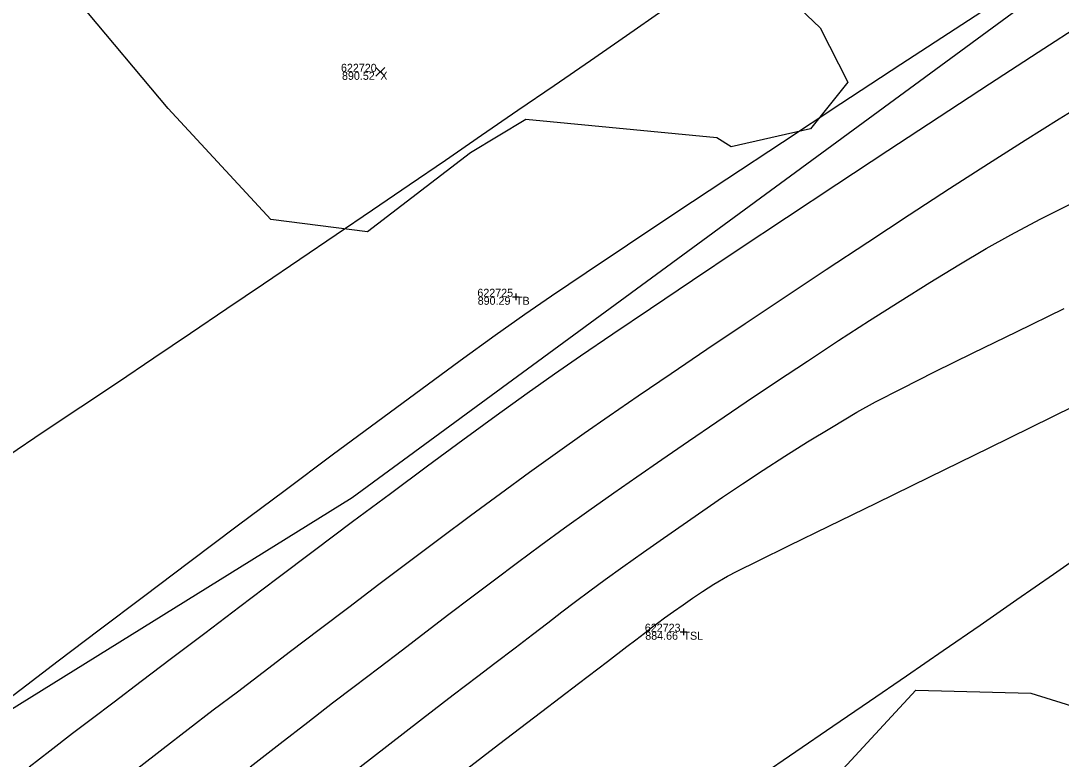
# Model space of a CAD drawing. Extents: x 1957117 to 1971063, y 701601 to 715861.
# Drawn here: x 1967157.53 to 1967203.04, y 709801.22 to 709833.5 of the extents above; entities that cross this region are included whole.
import ezdxf

# ---------------------------------------------------------------- set-up
doc = ezdxf.new("R2010")
doc.units = 0
for name, color, linetype in [('AP_X_Lights', 7, 'Continuous'), ('DT_X_Contour_Major', 7, 'Continuous'), ('DT_X_Contour_Minor', 7, 'Continuous'), ('GE_X_CL_20', 7, 'Continuous'), ('PV_P_Drive', 7, 'Continuous'), ('PV_P_Shoulder', 7, 'Continuous'), ('RS_Raster1', 7, 'Continuous'), ('RW_X_Esmt_RR', 7, 'Continuous'), ('RW_X_Fee_RW', 7, 'Continuous'), ('SC_Scratch1', 7, 'Continuous'), ('SC_Shading5', 7, 'Continuous'), ('VG_X_Tree_Line_Rt', 7, 'Continuous')]:
    doc.layers.add(name, color=color, linetype=linetype)

msp = doc.modelspace()

# ---------------------------------------------------------------- linework, layer by layer
at = {"layer": 'AP_X_Lights'}
for p, q in [((1967173.062, 709831.078), (1967173.45, 709831.468)), ((1967173.062, 709831.468), (1967173.45, 709831.078))]:
    msp.add_line(p, q, dxfattribs=at)
at = {"layer": 'DT_X_Contour_Major'}
for points in [[(1967156.138, 709803.22), (1967157.543, 709804.284), (1967159.165, 709805.511), (1967160.963, 709806.87), (1967162.896, 709808.328), (1967164.922, 709809.854), (1967167.002, 709811.415), (1967169.092, 709812.981), (1967171.153, 709814.518), (1967173.144, 709815.995), (1967175.022, 709817.381), (1967176.747, 709818.643), (1967178.279, 709819.75), (1967179.574, 709820.669), (1967180.743, 709821.475), (1967182.255, 709822.499), (1967184.067, 709823.714), (1967186.133, 709825.088), (1967188.407, 709826.594), (1967190.845, 709828.202), (1967193.4, 709829.883), (1967196.028, 709831.606), (1967198.684, 709833.344), (1967201.321, 709835.067)], [(1967156.138, 709803.22), (1967157.543, 709804.284), (1967159.165, 709805.511), (1967160.963, 709806.87), (1967162.896, 709808.328), (1967164.922, 709809.854), (1967167.002, 709811.415), (1967169.092, 709812.981), (1967171.153, 709814.518), (1967173.144, 709815.995), (1967175.022, 709817.381), (1967176.747, 709818.643), (1967178.279, 709819.75), (1967179.574, 709820.669), (1967180.743, 709821.475), (1967182.255, 709822.499), (1967184.067, 709823.714), (1967186.133, 709825.088), (1967188.407, 709826.594), (1967190.845, 709828.202), (1967193.4, 709829.883), (1967196.028, 709831.606), (1967198.684, 709833.344), (1967201.321, 709835.067)], [(1967176.32, 709800.241), (1967178.428, 709801.854), (1967180.317, 709803.299), (1967181.925, 709804.529), (1967183.187, 709805.495), (1967184.043, 709806.149), (1967184.427, 709806.442), (1967184.807, 709806.731), (1967185.106, 709806.961), (1967185.382, 709807.17), (1967185.686, 709807.395), (1967186.074, 709807.67), (1967186.503, 709807.971), (1967186.917, 709808.259), (1967187.352, 709808.551), (1967187.846, 709808.865), (1967188.435, 709809.219), (1967188.866, 709809.441), (1967189.783, 709809.894), (1967191.137, 709810.555), (1967192.874, 709811.401), (1967194.945, 709812.41), (1967197.298, 709813.559), (1967199.883, 709814.825), (1967202.647, 709816.186), (1967205.541, 709817.62)], [(1967176.32, 709800.241), (1967178.428, 709801.854), (1967180.317, 709803.299), (1967181.925, 709804.529), (1967183.187, 709805.495), (1967184.043, 709806.149), (1967184.427, 709806.442), (1967184.807, 709806.731), (1967185.106, 709806.961), (1967185.382, 709807.17), (1967185.686, 709807.395), (1967186.074, 709807.67), (1967186.503, 709807.971), (1967186.917, 709808.259), (1967187.352, 709808.551), (1967187.846, 709808.865), (1967188.435, 709809.219), (1967188.866, 709809.441), (1967189.783, 709809.894), (1967191.137, 709810.555), (1967192.874, 709811.401), (1967194.945, 709812.41), (1967197.298, 709813.559), (1967199.883, 709814.825), (1967202.647, 709816.186), (1967205.541, 709817.62)]]:
    msp.add_lwpolyline(points, dxfattribs=at)
at = {"layer": 'DT_X_Contour_Minor'}
for points in [[(1967157.895, 709800.886), (1967158.798, 709801.587), (1967159.795, 709802.348), (1967160.605, 709802.961), (1967161.614, 709803.726), (1967162.797, 709804.623), (1967164.126, 709805.632), (1967165.575, 709806.73), (1967167.118, 709807.897), (1967168.728, 709809.113), (1967170.38, 709810.356), (1967172.046, 709811.605), (1967173.701, 709812.84), (1967175.317, 709814.04), (1967176.869, 709815.184), (1967178.33, 709816.25), (1967179.674, 709817.219), (1967180.874, 709818.069), (1967182.012, 709818.857), (1967183.422, 709819.819), (1967185.067, 709820.93), (1967186.908, 709822.165), (1967188.906, 709823.498), (1967191.023, 709824.904), (1967193.219, 709826.357), (1967195.457, 709827.832), (1967197.698, 709829.303), (1967199.902, 709830.746), (1967202.033, 709832.134), (1967204.05, 709833.442)], [(1967157.895, 709800.886), (1967158.798, 709801.587), (1967159.795, 709802.348), (1967160.605, 709802.961), (1967161.614, 709803.726), (1967162.797, 709804.623), (1967164.126, 709805.632), (1967165.575, 709806.73), (1967167.118, 709807.897), (1967168.728, 709809.113), (1967170.38, 709810.356), (1967172.046, 709811.605), (1967173.701, 709812.84), (1967175.317, 709814.04), (1967176.869, 709815.184), (1967178.33, 709816.25), (1967179.674, 709817.219), (1967180.874, 709818.069), (1967182.012, 709818.857), (1967183.422, 709819.819), (1967185.067, 709820.93), (1967186.908, 709822.165), (1967188.906, 709823.498), (1967191.023, 709824.904), (1967193.219, 709826.357), (1967195.457, 709827.832), (1967197.698, 709829.303), (1967199.902, 709830.746), (1967202.033, 709832.134), (1967204.05, 709833.442)], [(1967162.645, 709800.819), (1967163.754, 709801.684), (1967164.857, 709802.536), (1967165.953, 709803.371), (1967167.005, 709804.168), (1967168.136, 709805.026), (1967169.333, 709805.936), (1967170.583, 709806.887), (1967171.875, 709807.867), (1967173.194, 709808.866), (1967174.53, 709809.872), (1967175.869, 709810.876), (1967177.199, 709811.866), (1967178.507, 709812.831), (1967179.78, 709813.761), (1967181.007, 709814.644), (1967182.174, 709815.47), (1967183.261, 709816.225), (1967184.537, 709817.101), (1967185.974, 709818.081), (1967187.544, 709819.143), (1967189.218, 709820.268), (1967190.967, 709821.438), (1967192.764, 709822.631), (1967194.579, 709823.83), (1967196.385, 709825.014), (1967198.153, 709826.164), (1967199.855, 709827.261), (1967201.461, 709828.284), (1967202.944, 709829.215), (1967204.275, 709830.034)], [(1967162.645, 709800.819), (1967163.754, 709801.684), (1967164.857, 709802.536), (1967165.953, 709803.371), (1967167.005, 709804.168), (1967168.136, 709805.026), (1967169.333, 709805.936), (1967170.583, 709806.887), (1967171.875, 709807.867), (1967173.194, 709808.866), (1967174.53, 709809.872), (1967175.869, 709810.876), (1967177.199, 709811.866), (1967178.507, 709812.831), (1967179.78, 709813.761), (1967181.007, 709814.644), (1967182.174, 709815.47), (1967183.261, 709816.225), (1967184.537, 709817.101), (1967185.974, 709818.081), (1967187.544, 709819.143), (1967189.218, 709820.268), (1967190.967, 709821.438), (1967192.764, 709822.631), (1967194.579, 709823.83), (1967196.385, 709825.014), (1967198.153, 709826.164), (1967199.855, 709827.261), (1967201.461, 709828.284), (1967202.944, 709829.215), (1967204.275, 709830.034)], [(1967167.561, 709800.882), (1967168.873, 709801.903), (1967170.084, 709802.842), (1967171.171, 709803.679), (1967172.111, 709804.395), (1967173.186, 709805.209), (1967174.231, 709806.004), (1967175.252, 709806.784), (1967176.258, 709807.552), (1967177.256, 709808.31), (1967178.252, 709809.064), (1967179.255, 709809.815), (1967180.271, 709810.568), (1967181.308, 709811.326), (1967182.373, 709812.092), (1967183.474, 709812.87), (1967184.474, 709813.567), (1967185.566, 709814.323), (1967186.737, 709815.128), (1967187.973, 709815.971), (1967189.26, 709816.842), (1967190.585, 709817.73), (1967191.934, 709818.625), (1967193.294, 709819.517), (1967194.649, 709820.394), (1967195.988, 709821.247), (1967197.295, 709822.065), (1967198.558, 709822.838), (1967199.762, 709823.554), (1967200.829, 709824.151), (1967202.11, 709824.823), (1967203.574, 709825.561)], [(1967167.561, 709800.882), (1967168.873, 709801.903), (1967170.084, 709802.842), (1967171.171, 709803.679), (1967172.111, 709804.395), (1967173.186, 709805.209), (1967174.231, 709806.004), (1967175.252, 709806.784), (1967176.258, 709807.552), (1967177.256, 709808.31), (1967178.252, 709809.064), (1967179.255, 709809.815), (1967180.271, 709810.568), (1967181.308, 709811.326), (1967182.373, 709812.092), (1967183.474, 709812.87), (1967184.474, 709813.567), (1967185.566, 709814.323), (1967186.737, 709815.128), (1967187.973, 709815.971), (1967189.26, 709816.842), (1967190.585, 709817.73), (1967191.934, 709818.625), (1967193.294, 709819.517), (1967194.649, 709820.394), (1967195.988, 709821.247), (1967197.295, 709822.065), (1967198.558, 709822.838), (1967199.762, 709823.554), (1967200.829, 709824.151), (1967202.11, 709824.823), (1967203.574, 709825.561)], [(1967171.796, 709800.435), (1967173.538, 709801.78), (1967175.104, 709802.989), (1967176.447, 709804.024), (1967177.518, 709804.846), (1967178.269, 709805.418), (1967179.153, 709806.089), (1967179.91, 709806.668), (1967180.578, 709807.182), (1967181.194, 709807.655), (1967181.794, 709808.112), (1967182.416, 709808.577), (1967183.095, 709809.075), (1967183.869, 709809.631), (1967184.774, 709810.27), (1967185.649, 709810.883), (1967186.509, 709811.484), (1967187.364, 709812.077), (1967188.226, 709812.668), (1967189.104, 709813.26), (1967190.008, 709813.858), (1967190.95, 709814.465), (1967191.938, 709815.086), (1967192.985, 709815.725), (1967194.099, 709816.387), (1967194.915, 709816.837), (1967196.06, 709817.429), (1967197.495, 709818.149), (1967199.184, 709818.98), (1967201.088, 709819.91), (1967203.169, 709820.921)], [(1967171.796, 709800.435), (1967173.538, 709801.78), (1967175.104, 709802.989), (1967176.447, 709804.024), (1967177.518, 709804.846), (1967178.269, 709805.418), (1967179.153, 709806.089), (1967179.91, 709806.668), (1967180.578, 709807.182), (1967181.194, 709807.655), (1967181.794, 709808.112), (1967182.416, 709808.577), (1967183.095, 709809.075), (1967183.869, 709809.631), (1967184.774, 709810.27), (1967185.649, 709810.883), (1967186.509, 709811.484), (1967187.364, 709812.077), (1967188.226, 709812.668), (1967189.104, 709813.26), (1967190.008, 709813.858), (1967190.95, 709814.465), (1967191.938, 709815.086), (1967192.985, 709815.725), (1967194.099, 709816.387), (1967194.915, 709816.837), (1967196.06, 709817.429), (1967197.495, 709818.149), (1967199.184, 709818.98), (1967201.088, 709819.91), (1967203.169, 709820.921)]]:
    msp.add_lwpolyline(points, dxfattribs=at)
at = {"layer": 'GE_X_CL_20'}
msp.add_arc((1966097.625, 711403.626), 1909.859, 292.487031, 307.269944, dxfattribs=at)
at = {"layer": 'PV_P_Drive'}
for p, q in [((1967179.045, 709821.436), (1967179.337, 709821.436)), ((1967179.191, 709821.582), (1967179.191, 709821.29)), ((1967179.191, 709821.436), (1967179.191, 709821.436)), ((1967186.369, 709806.789), (1967186.661, 709806.789)), ((1967186.515, 709806.935), (1967186.515, 709806.643)), ((1967186.515, 709806.789), (1967186.515, 709806.789))]:
    msp.add_line(p, q, dxfattribs=at)
at = {"layer": 'RW_X_Esmt_RR'}
for centre, radius, start, end in [((1966217.488, 711154.824), 1608.144, 291.792397, 311.285621), ((1966097.625, 711403.626), 1889.859, 292.487031, 307.269944), ((1966097.625, 711403.626), 1939.859, 292.487031, 307.269944)]:
    msp.add_arc(centre, radius, start, end, dxfattribs=at)
at = {"layer": 'RW_X_Fee_RW'}
msp.add_lwpolyline([(1963881.046, 707276.431), (1964172.578, 707701.964), (1964668.324, 708419.582), (1964735.207, 708501.875), (1964966.496, 708718.802), (1965107.468, 708816.338), (1965585.552, 709094.216), (1966091.861, 709326.705), (1966247.281, 709386.816), (1966633.174, 709551.737), (1966943.202, 709670.565), (1967172.032, 709812.662), (1967935.697, 710373.174), (1968346.714, 710683.963), (1968484.345, 710796.182), (1968743.632, 711067.038), (1968903.937, 711275.819), (1969041.222, 711501.316), (1969638.166, 712572.015), (1970019.077, 713196.718)], dxfattribs=at)
at = {"layer": 'SC_Shading5'}
for points in [[(1963589.678, 706586.994), (1963626.625, 706689.548), (1963651.76, 706746.832), (1963668.09, 706778.596), (1963682.768, 706805.402), (1963734.424, 706911.594), (1963826.849, 707116.717), (1963877.258, 707215.645), (1963964.981, 707354.472), (1964070.526, 707509.355), (1964132.574, 707601.994), (1964163.9, 707642.169), (1964191.2, 707685.167), (1964278.98, 707807.131), (1964326.11, 707874.364), (1964396.427, 707968.962), (1964508.519, 708133.679), (1964655.588, 708336.552), (1964745.319, 708429.172), (1964840.327, 708522.317), (1964988.178, 708660.245), (1965089.796, 708739.041), (1965251.743, 708835.216), (1965415.807, 708922.048), (1965866.2, 709149.38), (1966173.543, 709294.131), (1966283.627, 709338.196), (1966534.003, 709419.214), (1966689.084, 709471.266), (1967008.468, 709641.817), (1967166.677, 709750.124), (1967422.113, 709931.083), (1967818.707, 710198.831), (1968187.021, 710459.852), (1968360.589, 710592.493), (1968496.543, 710707.847), (1968606.427, 710809.378), (1968733.391, 710937.091), (1968807.28, 711025.4), (1968843.008, 711077.094), (1968863.233, 711106.099), (1968909.747, 711171.311), (1968974.133, 711279.559), (1969130.932, 711546.915), (1969247.433, 711744.686), (1969402.714, 712016.424), (1969505.287, 712191.789), (1969666.311, 712460.805), (1969771.586, 712639.896), (1969880.058, 712820.917), (1969964.994, 712955.706), (1969990.005, 713000.084), (1970030.065, 713068.479)], [(1963609.915, 706579.703), (1963646.615, 706681.572), (1963671.193, 706737.585), (1963687.092, 706768.511), (1963701.884, 706795.526), (1963753.906, 706902.469), (1963846.249, 707107.41), (1963895.973, 707204.994), (1963982.966, 707342.667), (1964088.35, 707497.312), (1964150.015, 707589.379), (1964181.502, 707629.761), (1964209.024, 707673.109), (1964296.517, 707794.674), (1964343.552, 707861.772), (1964413.958, 707956.489), (1964526.123, 708121.313), (1964672.104, 708322.686), (1964760.576, 708414.006), (1964855.195, 708506.77), (1965002.134, 708643.847), (1965101.925, 708721.226), (1965262.272, 708816.451), (1965425.685, 708902.939), (1965875.63, 709130.044), (1966182.13, 709274.398), (1966290.944, 709317.954), (1966540.737, 709398.785), (1966697.632, 709451.445), (1967019.644, 709623.399), (1967178.971, 709732.471), (1967434.35, 709913.39), (1967830.945, 710181.14), (1968199.774, 710442.525), (1968374.086, 710575.735), (1968510.806, 710691.739), (1968621.36, 710793.889), (1968749.296, 710922.58), (1968824.413, 711012.355), (1968860.678, 711064.827), (1968880.812, 711093.701), (1968927.778, 711159.547), (1968992.655, 711268.62), (1969149.476, 711536.015), (1969266.039, 711733.891), (1969421.336, 712005.657), (1969523.8, 712180.835), (1969684.812, 712449.831), (1969790.084, 712628.917), (1969898.385, 712809.653), (1969983.474, 712944.685), (1970008.657, 712989.367), (1970048.626, 713057.607)]]:
    msp.add_spline(points, degree=3, dxfattribs=at)
at = {"layer": 'VG_X_Tree_Line_Rt'}
for points in [[(1967179.534, 709847.037), (1967179.085, 709847.785), (1967182.441, 709846.81), (1967182.422, 709846.555), (1967185.296, 709843.245), (1967187.102, 709837.102), (1967189.595, 709835.965), (1967192.502, 709833.201), (1967193.701, 709830.823), (1967192.068, 709828.78), (1967188.596, 709827.998), (1967187.975, 709828.38), (1967179.616, 709829.181), (1967177.208, 709827.732), (1967172.69, 709824.271), (1967168.469, 709824.815), (1967163.982, 709829.669), (1967160.117, 709834.274), (1967159.759, 709839.536), (1967162.555, 709842.309), (1967167.752, 709842.343), (1967170.259, 709842.024), (1967172.866, 709842.292), (1967179.534, 709847.037)], [(1967118.97, 709749.142), (1967118.91, 709755.111), (1967123.888, 709756.677), (1967123.888, 709756.677), (1967125.764, 709755.156), (1967130.711, 709754.952), (1967137.679, 709755.561), (1967144.398, 709757.524), (1967148.494, 709761.926), (1967148.788, 709764.868), (1967149.486, 709766.69), (1967156.479, 709772.872), (1967163.092, 709773.581), (1967169.889, 709777.274), (1967173.035, 709780.979), (1967180.051, 709783.972), (1967179.93, 709785.364), (1967181.761, 709795.686), (1967185.692, 709796.506), (1967191.892, 709799.056), (1967196.672, 709804.235), (1967201.708, 709804.1), (1967208.552, 709801.975)]]:
    msp.add_lwpolyline(points, dxfattribs=at)

# ---------------------------------------------------------------- texts
at = {"layer": 'PV_P_Shoulder'}
for s, p in [('890.52', (1967171.581, 709830.923)), ('890.29', (1967177.516, 709821.086)), ('884.66', (1967184.845, 709806.439))]:
    msp.add_text(s, height=0.35, dxfattribs=at).set_placement(p)
at = {"layer": 'RS_Raster1'}
for s, p in [('622720', (1967171.536, 709831.273)), ('622725', (1967177.502, 709821.436)), ('622723', (1967184.826, 709806.789))]:
    msp.add_text(s, height=0.35, dxfattribs=at).set_placement(p)
at = {"layer": 'SC_Scratch1'}
for s, p in [('X', (1967173.256, 709830.923)), ('TB', (1967179.191, 709821.086)), ('TSL', (1967186.515, 709806.439))]:
    msp.add_text(s, height=0.35, dxfattribs=at).set_placement(p)

doc.saveas('drawing.dxf')
